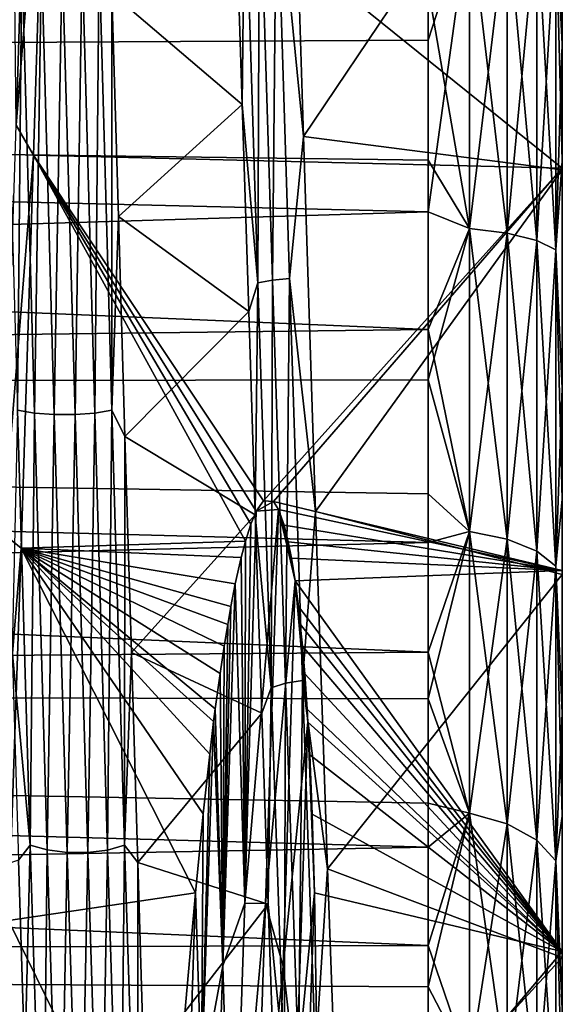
# Model space of a CAD drawing. Header units: metres. Extents: x -95 to 103, y -12 to 12.
# Tile 502 of 520: x 101 to 103, y -4.63 to -0.99. Entities that reach past the tile are written whole.
import ezdxf

# ---------------------------------------------------------------- set-up
doc = ezdxf.new("R2010")
doc.units = ezdxf.units.M
doc.layers.add('solid_P74500_01', color=7, linetype='CONTINUOUS')

msp = doc.modelspace()

# ---------------------------------------------------------------- linework, layer by layer
at = {"layer": 'solid_P74500_01'}
for points in [[(103, -4.433045, -8.192776), (103, 3.040247, -8.804617), (103, 4.456167, -8.180186)], [(103, 0.219798, -7.642032), (103, -4.433045, -8.192776), (103, 4.456167, -8.180186)], [(103, -4.456167, 8.180186), (103, -0.219798, 7.642032), (103, 4.433045, 8.192776)], [(103, -3.040247, 8.804617), (103, 4.433045, 8.192776), (103, 3.025528, 8.809835)], [(103, -3.040247, 8.804617), (103, -4.456167, 8.180186), (103, 4.433045, 8.192776)], [(103, -3.025528, -8.809835), (103, 1.544359, -9.186528), (103, 3.040247, -8.804617)], [(103, -4.433045, -8.192776), (103, -3.025528, -8.809835), (103, 3.040247, -8.804617)], [(103, -1.544359, 9.186528), (103, 3.025528, 8.809835), (103, 1.538099, 9.187442)], [(103, -1.544359, 9.186528), (103, -3.040247, 8.804617), (103, 3.025528, 8.809835)], [(103, -1.538099, -9.187442), (103, 0, -9.3155), (103, 1.544359, -9.186528)], [(103, -3.025528, -8.809835), (103, -1.538099, -9.187442), (103, 1.544359, -9.186528)], [(103, -1.544359, 9.186528), (103, 1.538099, 9.187442), (103, 0, 9.3155)], [(102.9758, -0.618683, -7.466388), (103, -1.07777, -7.568929), (103, 0.219798, -7.642032)], [(103, 0.219798, -7.642032), (103, -1.07777, -7.568929), (103, -4.433045, -8.192776)], [(100.966644, 0.168444, -9.350974), (101.0299, 0.167889, -9.32242), (100.981773, -1.379076, -9.222223)], [(100.981773, -1.379076, -9.222223), (101.0299, 0.167889, -9.32242), (101.09301, 0, -9.3155)], [(102.504364, -0.421212, -7.133249), (81, 0.021174, -6.957525), (81, -1.180329, -6.856872)], [(100.981773, -1.379076, -9.222223), (101.09301, 0, -9.3155), (101.046638, -1.489587, -9.195633)], [(101.046638, -1.489587, -9.195633), (101.09301, 0, -9.3155), (103, -1.538099, -9.187442)], [(101.09301, 0, -9.3155), (103, 0, -9.3155), (103, -1.538099, -9.187442)], [(101.944206, -0.405102, 9.309543), (102.044174, -1.420862, 9.206503), (102, 0.000001, 9.3155)], [(102.044174, -1.420862, 9.206503), (103, 0, 9.3155), (102, 0.000001, 9.3155)], [(102.504364, -0.870361, 7.092471), (81, -1.222882, 6.849323), (81, -0.021174, 6.957525)], [(102.044174, -1.420862, 9.206503), (103, -1.544359, 9.186528), (103, 0, 9.3155)], [(103, -0.219798, 7.642032), (103, -1.510144, 7.494737), (102.9758, -0.618683, 7.466388)], [(103, -5.749772, 7.329129), (103, -1.510144, 7.494737), (103, -0.219798, 7.642032)], [(103, -4.456167, 8.180186), (103, -5.749772, 7.329129), (103, -0.219798, 7.642032)], [(102.504364, -0.421212, -7.133249), (81, -1.180329, -6.856872), (102.504364, -1.064471, -7.065944)], [(101.827545, -0.408289, 9.382275), (101.792442, -0.528234, 9.432974), (101.81691, -1.301823, 9.357559)], [(101.875664, -1.961192, 9.187761), (101.827545, -0.408289, 9.382275), (101.81691, -1.301823, 9.357559)], [(101.880951, -0.406385, 9.338057), (101.827545, -0.408289, 9.382275), (101.875664, -1.961192, 9.187761)], [(101.929077, -1.95197, 9.144456), (101.880951, -0.406385, 9.338057), (101.875664, -1.961192, 9.187761)], [(101.929077, -1.95197, 9.144456), (101.944206, -0.405102, 9.309543), (101.880951, -0.406385, 9.338057)], [(101.929077, -1.95197, 9.144456), (101.992325, -1.945968, 9.116541), (101.944206, -0.405102, 9.309543)], [(101.944206, -0.405102, 9.309543), (101.992325, -1.945968, 9.116541), (102.044174, -1.420862, 9.206503)], [(102.657379, -0.592182, -7.146577), (102.504364, -0.421212, -7.133249), (102.504364, -1.064471, -7.065944)], [(101.335892, -0.891195, 10.302664), (101.81691, -1.301823, 9.357559), (101.792442, -0.528234, 9.432974)], [(102.657379, -1.760394, 6.951637), (102.504364, -0.870361, 7.092471), (102.657379, -0.592182, 7.146577)], [(102.657379, -0.592182, -7.146577), (102.504364, -1.064471, -7.065944), (102.504364, -1.69901, -6.940752)], [(102.657379, -1.760394, -6.951637), (102.657379, -0.592182, -7.146577), (102.504364, -1.69901, -6.940752)], [(102.657379, -0.592182, 7.146577), (102.795753, -0.598081, 7.21777), (102.795753, -1.77793, 7.020888)], [(102.657379, -1.760394, 6.951637), (102.657379, -0.592182, 7.146577), (102.795753, -1.77793, 7.020888)], [(102.795753, -0.598081, -7.21777), (102.657379, -0.592182, -7.146577), (102.657379, -1.760394, -6.951637)], [(102.795753, -1.77793, -7.020888), (102.795753, -0.598081, -7.21777), (102.657379, -1.760394, -6.951637)], [(102.795753, -0.598081, 7.21777), (102.905441, -0.60721, 7.327936), (102.905441, -1.805067, 7.128049)], [(102.795753, -1.77793, 7.020888), (102.795753, -0.598081, 7.21777), (102.905441, -1.805067, 7.128049)], [(102.905441, -0.60721, -7.327936), (102.795753, -0.598081, -7.21777), (102.795753, -1.77793, -7.020888)], [(102.905441, -1.805067, -7.128049), (102.905441, -0.60721, -7.327936), (102.795753, -1.77793, -7.020888)], [(102.905441, -0.60721, 7.327936), (102.9758, -0.618683, 7.466388), (102.9758, -1.839172, 7.262725)], [(102.905441, -1.805067, 7.128049), (102.905441, -0.60721, 7.327936), (102.9758, -1.839172, 7.262725)], [(102.905441, -1.805067, -7.128049), (102.9758, -0.618683, -7.466388), (102.905441, -0.60721, -7.327936)], [(102.905441, -1.805067, -7.128049), (102.9758, -1.839172, -7.262725), (102.9758, -0.618683, -7.466388)], [(103, -1.510144, 7.494737), (102.9758, -1.839172, 7.262725), (102.9758, -0.618683, 7.466388)], [(102.9758, -0.618683, -7.466388), (102.9758, -1.839172, -7.262725), (103, -1.07777, -7.568929)], [(101.002716, -0.76108, 10.414041), (100.939514, -0.757649, 10.369289), (100.986572, -2.432305, 10.11312)], [(101.049774, -2.442963, 10.156739), (101.002716, -0.76108, 10.414041), (100.986572, -2.432305, 10.11312)], [(101.075951, -0.762964, 10.438199), (101.002716, -0.76108, 10.414041), (101.049774, -2.442963, 10.156739)], [(101.123009, -2.448748, 10.180282), (101.075951, -0.762964, 10.438199), (101.049774, -2.442963, 10.156739)], [(101.152519, -0.763012, 10.438132), (101.075951, -0.762964, 10.438199), (101.123009, -2.448748, 10.180282)], [(101.199577, -2.448784, 10.180208), (101.152519, -0.763012, 10.438132), (101.123009, -2.448748, 10.180282)], [(101.225716, -0.761207, 10.413856), (101.152519, -0.763012, 10.438132), (101.199577, -2.448784, 10.180208)], [(101.272774, -2.443058, 10.156536), (101.225716, -0.761207, 10.413856), (101.199577, -2.448784, 10.180208)], [(101.288841, -0.757805, 10.369008), (101.225716, -0.761207, 10.413856), (101.272774, -2.443058, 10.156536)], [(101.335899, -2.432412, 10.112817), (101.288841, -0.757805, 10.369008), (101.272774, -2.443058, 10.156536)], [(101.335899, -2.432412, 10.112817), (101.335892, -0.891195, 10.302664), (101.288841, -0.757805, 10.369008)], [(102.504364, -0.870361, 7.092471), (102.504364, -1.508094, 6.98472), (81, -1.222882, 6.849323)], [(102.657379, -1.760394, 6.951637), (102.504364, -1.508094, 6.98472), (102.504364, -0.870361, 7.092471)], [(101.335892, -0.891195, 10.302664), (101.3601, -1.715716, 10.197854), (101.81691, -1.301823, 9.357559)], [(101.335899, -2.432412, 10.112817), (101.3601, -1.715716, 10.197854), (101.335892, -0.891195, 10.302664)], [(102.504364, -1.064471, -7.065944), (81, -1.180329, -6.856872), (102.504364, -1.69901, -6.940752)], [(102.9758, -1.839172, -7.262725), (103, -2.350504, -7.275324), (103, -1.07777, -7.568929)], [(103, -1.07777, -7.568929), (103, -5.721198, -7.351499), (103, -4.433045, -8.192776)], [(103, -1.07777, -7.568929), (103, -2.350504, -7.275324), (103, -5.721198, -7.351499)], [(102.504364, -1.69901, -6.940752), (81, -1.180329, -6.856872), (81, -2.351061, -6.548736)], [(102.504364, -2.133471, 6.819748), (81, -2.393903, 6.533173), (81, -1.222882, 6.849323)], [(102.504364, -1.508094, 6.98472), (102.504364, -2.133471, 6.819748), (81, -1.222882, 6.849323)], [(101.3601, -1.715716, 10.197854), (101.8414, -2.067253, 9.219741), (101.81691, -1.301823, 9.357559)], [(101.875664, -1.961192, 9.187761), (101.81691, -1.301823, 9.357559), (101.8414, -2.067253, 9.219741)], [(100.933655, -2.888072, -8.861137), (100.981773, -1.379076, -9.222223), (101.046638, -1.489587, -9.195633)], [(101.992325, -1.945968, 9.116541), (102.088364, -2.807292, 8.882435), (102.044174, -1.420862, 9.206503)], [(102.044174, -1.420862, 9.206503), (102.088364, -2.807292, 8.882435), (103, -1.544359, 9.186528)], [(100.933655, -2.888072, -8.861137), (101.046638, -1.489587, -9.195633), (101.000275, -2.942031, -8.838721)], [(101.000275, -2.942031, -8.838721), (101.046638, -1.489587, -9.195633), (101.8293, -2.916058, -8.847324)], [(101.046638, -1.489587, -9.195633), (103, -1.538099, -9.187442), (101.896294, -2.767581, -8.894888)], [(101.046638, -1.489587, -9.195633), (101.849083, -2.853647, -8.867651), (101.8293, -2.916058, -8.847324)], [(101.046638, -1.489587, -9.195633), (101.869148, -2.80585, -8.882891), (101.849083, -2.853647, -8.867651)], [(101.046638, -1.489587, -9.195633), (101.896294, -2.767581, -8.894888), (101.869148, -2.80585, -8.882891)], [(102.657379, -1.760394, 6.951637), (102.504364, -2.133471, 6.819748), (102.504364, -1.508094, 6.98472)], [(103, -1.510144, 7.494737), (103, -2.761618, 7.129446), (102.9758, -1.839172, 7.262725)], [(103, -5.749772, 7.329129), (103, -2.761618, 7.129446), (103, -1.510144, 7.494737)], [(101.932541, -2.770471, -8.893989), (101.896294, -2.767581, -8.894888), (103, -1.538099, -9.187442)], [(101.932541, -2.770471, -8.893989), (103, -1.538099, -9.187442), (103, -3.025528, -8.809835)], [(102.088364, -2.807292, 8.882435), (103, -3.040247, 8.804617), (103, -1.544359, 9.186528)], [(102.504364, -1.69901, -6.940752), (81, -2.351061, -6.548736), (102.504364, -2.31963, -6.758697)], [(102.657379, -1.760394, -6.951637), (102.504364, -1.69901, -6.940752), (102.504364, -2.31963, -6.758697)], [(101.335899, -2.432412, 10.112817), (101.384285, -2.529923, 10.027849), (101.3601, -1.715716, 10.197854)], [(101.3601, -1.715716, 10.197854), (101.384285, -2.529923, 10.027849), (101.8414, -2.067253, 9.219741)], [(102.657379, -2.880586, 6.567074), (102.504364, -2.133471, 6.819748), (102.657379, -1.760394, 6.951637)], [(102.657379, -2.880586, -6.567074), (102.657379, -1.760394, -6.951637), (102.504364, -2.31963, -6.758697)], [(102.657379, -1.760394, 6.951637), (102.795753, -1.77793, 7.020888), (102.795753, -2.909282, 6.632494)], [(102.657379, -2.880586, 6.567074), (102.657379, -1.760394, 6.951637), (102.795753, -2.909282, 6.632494)], [(102.795753, -1.77793, -7.020888), (102.657379, -1.760394, -6.951637), (102.657379, -2.880586, -6.567074)], [(102.795753, -2.909282, -6.632494), (102.795753, -1.77793, -7.020888), (102.657379, -2.880586, -6.567074)], [(102.795753, -1.77793, 7.020888), (102.905441, -1.805067, 7.128049), (102.905441, -2.953686, 6.733727)], [(102.795753, -2.909282, 6.632494), (102.795753, -1.77793, 7.020888), (102.905441, -2.953686, 6.733727)], [(102.905441, -1.805067, -7.128049), (102.795753, -1.77793, -7.020888), (102.795753, -2.909282, -6.632494)], [(102.905441, -2.953686, -6.733727), (102.905441, -1.805067, -7.128049), (102.795753, -2.909282, -6.632494)], [(102.905441, -1.805067, 7.128049), (102.9758, -1.839172, 7.262725), (102.9758, -3.009493, 6.860953)], [(102.905441, -2.953686, 6.733727), (102.905441, -1.805067, 7.128049), (102.9758, -3.009493, 6.860953)], [(102.905441, -2.953686, -6.733727), (102.9758, -1.839172, -7.262725), (102.905441, -1.805067, -7.128049)], [(102.905441, -2.953686, -6.733727), (102.9758, -3.009493, -6.860953), (102.9758, -1.839172, -7.262725)], [(103, -2.761618, 7.129446), (102.9758, -3.009493, 6.860953), (102.9758, -1.839172, 7.262725)], [(102.9758, -1.839172, -7.262725), (102.9758, -3.009493, -6.860953), (103, -2.350504, -7.275324)], [(101.875664, -1.961192, 9.187761), (101.8414, -2.067253, 9.219741), (101.865662, -2.819389, 9.019798)], [(101.923782, -3.458251, 8.739068), (101.875664, -1.961192, 9.187761), (101.865662, -2.819389, 9.019798)], [(101.929077, -1.95197, 9.144456), (101.875664, -1.961192, 9.187761), (101.923782, -3.458251, 8.739068)], [(101.977196, -3.441973, 8.697874), (101.929077, -1.95197, 9.144456), (101.923782, -3.458251, 8.739068)], [(101.977196, -3.441973, 8.697874), (101.992325, -1.945968, 9.116541), (101.929077, -1.95197, 9.144456)], [(101.977196, -3.441973, 8.697874), (102.040443, -3.431423, 8.671329), (101.992325, -1.945968, 9.116541)], [(101.992325, -1.945968, 9.116541), (102.040443, -3.431423, 8.671329), (102.088364, -2.807292, 8.882435)], [(101.384285, -2.529923, 10.027849), (101.865662, -2.819389, 9.019798), (101.8414, -2.067253, 9.219741)], [(102.504364, -2.133471, 6.819748), (102.504364, -2.74137, 6.598906), (81, -2.393903, 6.533173)], [(102.657379, -2.880586, 6.567074), (102.504364, -2.74137, 6.598906), (102.504364, -2.133471, 6.819748)], [(102.504364, -2.31963, -6.758697), (81, -2.351061, -6.548736), (102.504364, -2.921246, -6.521272)], [(102.657379, -2.880586, -6.567074), (102.504364, -2.31963, -6.758697), (102.504364, -2.921246, -6.521272)], [(102.504364, -2.921246, -6.521272), (81, -2.351061, -6.548736), (81, -3.450535, -6.041576)], [(102.9758, -3.009493, -6.860953), (103, -3.552824, -6.769276), (103, -2.350504, -7.275324)], [(103, -2.350504, -7.275324), (103, -3.552824, -6.769276), (103, -5.721198, -7.351499)], [(102.504364, -3.326811, 6.324002), (81, -3.490348, 6.018475), (81, -2.393903, 6.533173)], [(102.504364, -2.74137, 6.598906), (102.504364, -3.326811, 6.324002), (81, -2.393903, 6.533173)], [(101.033638, -4.040571, 9.587973), (100.986572, -2.432305, 10.11312), (100.967018, -3.320652, 9.796191)], [(101.049774, -2.442963, 10.156739), (100.986572, -2.432305, 10.11312), (101.033638, -4.040571, 9.587973)], [(101.335899, -2.432412, 10.112817), (101.272774, -2.443058, 10.156536), (101.319832, -4.058226, 9.629082)], [(101.382957, -4.040627, 9.587656), (101.335899, -2.432412, 10.112817), (101.319832, -4.058226, 9.629082)], [(101.382957, -4.040627, 9.587656), (101.384285, -2.529923, 10.027849), (101.335899, -2.432412, 10.112817)], [(101.09684, -4.058166, 9.629299), (101.049774, -2.442963, 10.156739), (101.033638, -4.040571, 9.587973)], [(101.123009, -2.448748, 10.180282), (101.049774, -2.442963, 10.156739), (101.09684, -4.058166, 9.629299)], [(101.170074, -4.067694, 9.651598), (101.123009, -2.448748, 10.180282), (101.09684, -4.058166, 9.629299)], [(101.199577, -2.448784, 10.180208), (101.123009, -2.448748, 10.180282), (101.170074, -4.067694, 9.651598)], [(101.246635, -4.067717, 9.651519), (101.199577, -2.448784, 10.180208), (101.170074, -4.067694, 9.651598)], [(101.272774, -2.443058, 10.156536), (101.199577, -2.448784, 10.180208), (101.246635, -4.067717, 9.651519)], [(101.319832, -4.058226, 9.629082), (101.272774, -2.443058, 10.156536), (101.246635, -4.067717, 9.651519)], [(101.382957, -4.040627, 9.587656), (101.407867, -3.327863, 9.793737), (101.384285, -2.529923, 10.027849)], [(101.384285, -2.529923, 10.027849), (101.407867, -3.327863, 9.793737), (101.865662, -2.819389, 9.019798)], [(102.657379, -2.880586, 6.567074), (102.504364, -3.326811, 6.324002), (102.504364, -2.74137, 6.598906)], [(103, -2.761618, 7.129446), (103, -3.932675, 6.556085), (102.9758, -3.009493, 6.860953)], [(103, -6.874834, 6.285978), (103, -3.932675, 6.556085), (103, -2.761618, 7.129446)], [(103, -5.749772, 7.329129), (103, -6.874834, 6.285978), (103, -2.761618, 7.129446)], [(101.826981, -4.254757, -8.426092), (101.869148, -2.80585, -8.882891), (101.951073, -2.799071, -8.885029)], [(101.903481, -4.255673, -8.425651), (101.826981, -4.254757, -8.426092), (101.951073, -2.799071, -8.885029)], [(101.932541, -2.770471, -8.893989), (101.869148, -2.80585, -8.882891), (101.896294, -2.767581, -8.894888)], [(101.951073, -2.799071, -8.885029), (101.869148, -2.80585, -8.882891), (101.932541, -2.770471, -8.893989)], [(101.903481, -4.255673, -8.425651), (101.951073, -2.799071, -8.885029), (102.012604, -3.062849, -8.797585)], [(101.951073, -2.799071, -8.885029), (101.932541, -2.770471, -8.893989), (103, -3.025528, -8.809835)], [(101.972183, -2.857219, -8.866501), (101.951073, -2.799071, -8.885029), (103, -3.025528, -8.809835)], [(101.987572, -2.919086, -8.846326), (101.951073, -2.799071, -8.885029), (101.972183, -2.857219, -8.866501)], [(101.999428, -2.979847, -8.826044), (101.951073, -2.799071, -8.885029), (101.987572, -2.919086, -8.846326)], [(102.012604, -3.062849, -8.797585), (101.951073, -2.799071, -8.885029), (101.999428, -2.979847, -8.826044)], [(101.407867, -3.327863, 9.793737), (101.889816, -3.552442, 8.7574), (101.865662, -2.819389, 9.019798)], [(101.826981, -4.254757, -8.426092), (101.849083, -2.853647, -8.867651), (101.869148, -2.80585, -8.882891)], [(101.923782, -3.458251, 8.739068), (101.865662, -2.819389, 9.019798), (101.889816, -3.552442, 8.7574)], [(102.040443, -3.431423, 8.671329), (102.132553, -4.127477, 8.351196), (102.088364, -2.807292, 8.882435)], [(102.088364, -2.807292, 8.882435), (102.132553, -4.127477, 8.351196), (103, -3.040247, 8.804617)], [(101.826981, -4.254757, -8.426092), (101.8293, -2.916058, -8.847324), (101.849083, -2.853647, -8.867651)], [(101.987572, -2.919086, -8.846326), (101.972183, -2.857219, -8.866501), (103, -3.025528, -8.809835)], [(100.885529, -4.31913, -8.256916), (100.933655, -2.888072, -8.861137), (101.000275, -2.942031, -8.838721)], [(102.657379, -3.922204, 6.003379), (102.504364, -3.326811, 6.324002), (102.657379, -2.880586, 6.567074)], [(102.657379, -2.880586, -6.567074), (102.504364, -2.921246, -6.521272), (102.504364, -3.49893, -6.230422)], [(102.657379, -3.922204, -6.003379), (102.657379, -2.880586, -6.567074), (102.504364, -3.49893, -6.230422)], [(102.657379, -2.880586, 6.567074), (102.795753, -2.909282, 6.632494), (102.795753, -3.961276, 6.063184)], [(102.657379, -3.922204, 6.003379), (102.657379, -2.880586, 6.567074), (102.795753, -3.961276, 6.063184)], [(102.795753, -2.909282, -6.632494), (102.657379, -2.880586, -6.567074), (102.657379, -3.922204, -6.003379)], [(102.795753, -3.961276, -6.063184), (102.795753, -2.909282, -6.632494), (102.657379, -3.922204, -6.003379)], [(102.795753, -2.909282, 6.632494), (102.905441, -2.953686, 6.733727), (102.905441, -4.021737, 6.155727)], [(102.795753, -3.961276, 6.063184), (102.795753, -2.909282, 6.632494), (102.905441, -4.021737, 6.155727)], [(102.905441, -2.953686, -6.733727), (102.795753, -2.909282, -6.632494), (102.795753, -3.961276, -6.063184)], [(102.504364, -2.921246, -6.521272), (81, -3.450535, -6.041576), (102.504364, -3.49893, -6.230422)], [(100.885529, -4.31913, -8.256916), (101.000275, -2.942031, -8.838721), (100.953918, -4.318771, -8.253894)], [(100.953918, -4.318771, -8.253894), (101.000275, -2.942031, -8.838721), (101.644218, -4.216002, -8.306856)], [(101.000275, -2.942031, -8.838721), (101.8293, -2.916058, -8.847324), (101.8134, -2.976435, -8.827195)], [(101.000275, -2.942031, -8.838721), (101.673439, -3.924346, -8.448553), (101.644218, -4.216002, -8.306856)], [(101.000275, -2.942031, -8.838721), (101.697311, -3.704117, -8.5474), (101.673439, -3.924346, -8.448553)], [(101.000275, -2.942031, -8.838721), (101.711884, -3.583061, -8.598849), (101.697311, -3.704117, -8.5474)], [(101.000275, -2.942031, -8.838721), (101.717888, -3.535887, -8.618355), (101.711884, -3.583061, -8.598849)], [(101.000275, -2.942031, -8.838721), (101.735565, -3.405952, -8.670527), (101.717888, -3.535887, -8.618355)], [(101.000275, -2.942031, -8.838721), (101.75071, -3.304636, -8.709645), (101.735565, -3.405952, -8.670527)], [(101.000275, -2.942031, -8.838721), (101.763657, -3.225004, -8.739445), (101.75071, -3.304636, -8.709645)], [(101.000275, -2.942031, -8.838721), (101.775459, -3.157926, -8.763906), (101.763657, -3.225004, -8.739445)], [(101.000275, -2.942031, -8.838721), (101.791702, -3.07382, -8.793757), (101.775459, -3.157926, -8.763906)], [(101.000275, -2.942031, -8.838721), (101.8134, -2.976435, -8.827195), (101.791702, -3.07382, -8.793757)], [(101.826981, -4.254757, -8.426092), (101.8134, -2.976435, -8.827195), (101.8293, -2.916058, -8.847324)], [(101.999428, -2.979847, -8.826044), (101.987572, -2.919086, -8.846326), (103, -3.025528, -8.809835)], [(101.826981, -4.254757, -8.426092), (101.791702, -3.07382, -8.793757), (101.8134, -2.976435, -8.827195)], [(102.012604, -3.062849, -8.797585), (101.999428, -2.979847, -8.826044), (103, -3.025528, -8.809835)], [(102.905441, -4.021737, -6.155727), (102.905441, -2.953686, -6.733727), (102.795753, -3.961276, -6.063184)], [(102.905441, -2.953686, 6.733727), (102.9758, -3.009493, 6.860953), (102.9758, -4.097723, 6.272032)], [(102.905441, -4.021737, 6.155727), (102.905441, -2.953686, 6.733727), (102.9758, -4.097723, 6.272032)], [(102.905441, -4.021737, -6.155727), (102.9758, -3.009493, -6.860953), (102.905441, -2.953686, -6.733727)], [(102.905441, -4.021737, -6.155727), (102.9758, -4.097723, -6.272032), (102.9758, -3.009493, -6.860953)], [(103, -3.932675, 6.556085), (102.9758, -4.097723, 6.272032), (102.9758, -3.009493, 6.860953)], [(102.9758, -3.009493, -6.860953), (102.9758, -4.097723, -6.272032), (103, -3.552824, -6.769276)], [(102.012604, -3.062849, -8.797585), (103, -3.025528, -8.809835), (103, -4.433045, -8.192776)], [(102.132553, -4.127477, 8.351196), (103, -4.456167, 8.180186), (103, -3.040247, 8.804617)], [(101.745773, -4.485864, -8.301845), (101.775459, -3.157926, -8.763906), (101.791702, -3.07382, -8.793757)], [(101.826981, -4.254757, -8.426092), (101.745773, -4.485864, -8.301845), (101.791702, -3.07382, -8.793757)], [(101.96862, -4.487177, -8.301077), (101.903481, -4.255673, -8.425651), (102.012604, -3.062849, -8.797585)], [(101.96862, -4.487177, -8.301077), (102.012604, -3.062849, -8.797585), (102.060371, -3.586106, -8.59758)], [(102.024948, -3.158531, -8.763688), (102.012604, -3.062849, -8.797585), (103, -4.433045, -8.192776)], [(102.032104, -3.223661, -8.73994), (102.012604, -3.062849, -8.797585), (102.024948, -3.158531, -8.763688)], [(102.039917, -3.304556, -8.709676), (102.012604, -3.062849, -8.797585), (102.032104, -3.223661, -8.73994)], [(102.048424, -3.406994, -8.670117), (102.012604, -3.062849, -8.797585), (102.039917, -3.304556, -8.709676)], [(102.057472, -3.537791, -8.617574), (102.012604, -3.062849, -8.797585), (102.048424, -3.406994, -8.670117)], [(102.060371, -3.586106, -8.59758), (102.012604, -3.062849, -8.797585), (102.057472, -3.537791, -8.617574)], [(101.745773, -4.485864, -8.301845), (101.763657, -3.225004, -8.739445), (101.775459, -3.157926, -8.763906)], [(102.032104, -3.223661, -8.73994), (102.024948, -3.158531, -8.763688), (103, -4.433045, -8.192776)], [(101.745773, -4.485864, -8.301845), (101.75071, -3.304636, -8.709645), (101.763657, -3.225004, -8.739445)], [(102.039917, -3.304556, -8.709676), (102.032104, -3.223661, -8.73994), (103, -4.433045, -8.192776)], [(101.745773, -4.485864, -8.301845), (101.735565, -3.405952, -8.670527), (101.75071, -3.304636, -8.709645)], [(102.048424, -3.406994, -8.670117), (102.039917, -3.304556, -8.709676), (103, -4.433045, -8.192776)], [(102.504364, -3.326811, 6.324002), (102.504364, -3.884996, 5.997289), (81, -3.490348, 6.018475)], [(101.033638, -4.040571, 9.587973), (100.967018, -3.320652, 9.796191), (100.990211, -4.096089, 9.498382)], [(101.382957, -4.040627, 9.587656), (101.431152, -4.104436, 9.494781), (101.407867, -3.327863, 9.793737)], [(101.407867, -3.327863, 9.793737), (101.431152, -4.104436, 9.494781), (101.889816, -3.552442, 8.7574)], [(102.657379, -3.922204, 6.003379), (102.504364, -3.884996, 5.997289), (102.504364, -3.326811, 6.324002)], [(101.745773, -4.485864, -8.301845), (101.717888, -3.535887, -8.618355), (101.735565, -3.405952, -8.670527)], [(102.057472, -3.537791, -8.617574), (102.048424, -3.406994, -8.670117), (103, -4.433045, -8.192776)], [(102.504364, -4.047949, -5.888529), (81, -3.450535, -6.041576), (81, -4.443614, -5.353961)], [(102.504364, -3.49893, -6.230422), (81, -3.450535, -6.041576), (102.504364, -4.047949, -5.888529)], [(101.977196, -3.441973, 8.697874), (101.923782, -3.458251, 8.739068), (101.971909, -4.856869, 8.04168)], [(102.025314, -4.833999, 8.003769), (101.977196, -3.441973, 8.697874), (101.971909, -4.856869, 8.04168)], [(102.025314, -4.833999, 8.003769), (102.040443, -3.431423, 8.671329), (101.977196, -3.441973, 8.697874)], [(102.025314, -4.833999, 8.003769), (102.08857, -4.819201, 7.97935), (102.040443, -3.431423, 8.671329)], [(102.040443, -3.431423, 8.671329), (102.08857, -4.819201, 7.97935), (102.132553, -4.127477, 8.351196)], [(102.504364, -4.411354, 5.621443), (81, -4.47598, 5.327133), (81, -3.490348, 6.018475)], [(102.504364, -3.884996, 5.997289), (102.504364, -4.411354, 5.621443), (81, -3.490348, 6.018475)], [(101.923782, -3.458251, 8.739068), (101.889816, -3.552442, 8.7574), (101.91346, -4.258633, 8.435186)], [(101.971909, -4.856869, 8.04168), (101.923782, -3.458251, 8.739068), (101.91346, -4.258633, 8.435186)], [(102.657379, -3.922204, -6.003379), (102.504364, -3.49893, -6.230422), (102.504364, -4.047949, -5.888529)], [(101.431152, -4.104436, 9.494781), (101.91346, -4.258633, 8.435186), (101.889816, -3.552442, 8.7574)], [(101.745773, -4.485864, -8.301845), (101.711884, -3.583061, -8.598849), (101.717888, -3.535887, -8.618355)], [(102.060371, -3.586106, -8.59758), (102.057472, -3.537791, -8.617574), (103, -4.433045, -8.192776)], [(102.9758, -4.097723, -6.272032), (103, -4.646253, -6.071822), (103, -3.552824, -6.769276)], [(103, -3.552824, -6.769276), (103, -6.84571, -6.317889), (103, -5.721198, -7.351499)], [(103, -3.552824, -6.769276), (103, -4.646253, -6.071822), (103, -6.84571, -6.317889)], [(101.667488, -4.912443, -8.051293), (101.697311, -3.704117, -8.5474), (101.711884, -3.583061, -8.598849)], [(101.745773, -4.485864, -8.301845), (101.667488, -4.912443, -8.051293), (101.711884, -3.583061, -8.598849)], [(102.016586, -4.914959, -8.049729), (101.96862, -4.487177, -8.301077), (102.060371, -3.586106, -8.59758)], [(102.016586, -4.914959, -8.049729), (102.060371, -3.586106, -8.59758), (102.084625, -4.215959, -8.306879)], [(102.066734, -3.706407, -8.546408), (102.060371, -3.586106, -8.59758), (103, -4.433045, -8.192776)], [(102.075607, -3.926173, -8.447704), (102.060371, -3.586106, -8.59758), (102.066734, -3.706407, -8.546408)], [(102.084625, -4.215959, -8.306879), (102.060371, -3.586106, -8.59758), (102.075607, -3.926173, -8.447704)], [(101.667488, -4.912443, -8.051293), (101.673439, -3.924346, -8.448553), (101.697311, -3.704117, -8.5474)], [(102.075607, -3.926173, -8.447704), (102.066734, -3.706407, -8.546408), (103, -4.433045, -8.192776)], [(102.657379, -3.922204, 6.003379), (102.504364, -4.411354, 5.621443), (102.504364, -3.884996, 5.997289)], [(101.667488, -4.912443, -8.051293), (101.644218, -4.216002, -8.306856), (101.673439, -3.924346, -8.448553)], [(102.084625, -4.215959, -8.306879), (102.075607, -3.926173, -8.447704), (103, -4.433045, -8.192776)], [(102.657379, -4.856833, 5.275928), (102.504364, -4.411354, 5.621443), (102.657379, -3.922204, 6.003379)], [(102.657379, -3.922204, -6.003379), (102.504364, -4.047949, -5.888529), (102.504364, -4.563806, -5.498394)], [(102.657379, -4.856833, -5.275928), (102.657379, -3.922204, -6.003379), (102.504364, -4.563806, -5.498394)], [(102.657379, -3.922204, 6.003379), (102.795753, -3.961276, 6.063184), (102.795753, -4.905216, 5.328485)], [(102.657379, -4.856833, 5.275928), (102.657379, -3.922204, 6.003379), (102.795753, -4.905216, 5.328485)], [(102.795753, -3.961276, -6.063184), (102.657379, -3.922204, -6.003379), (102.657379, -4.856833, -5.275928)], [(102.795753, -4.905216, -5.328485), (102.795753, -3.961276, -6.063184), (102.657379, -4.856833, -5.275928)], [(102.795753, -3.961276, 6.063184), (102.905441, -4.021737, 6.155727), (102.905441, -4.980085, 5.409815)], [(102.795753, -4.905216, 5.328485), (102.795753, -3.961276, 6.063184), (102.905441, -4.980085, 5.409815)], [(102.905441, -4.021737, -6.155727), (102.795753, -3.961276, -6.063184), (102.795753, -4.905216, -5.328485)], [(103, -3.932675, 6.556085), (103, -4.987411, 5.79466), (102.9758, -4.097723, 6.272032)], [(103, -6.874834, 6.285978), (103, -4.987411, 5.79466), (103, -3.932675, 6.556085)], [(102.905441, -4.980085, -5.409815), (102.905441, -4.021737, -6.155727), (102.795753, -4.905216, -5.328485)], [(102.905441, -4.021737, 6.155727), (102.9758, -4.097723, 6.272032), (102.9758, -5.074178, 5.512027)], [(102.905441, -4.980085, 5.409815), (102.905441, -4.021737, 6.155727), (102.9758, -5.074178, 5.512027)], [(102.905441, -4.980085, -5.409815), (102.9758, -4.097723, -6.272032), (102.905441, -4.021737, -6.155727)], [(102.504364, -4.047949, -5.888529), (81, -4.443614, -5.353961), (102.504364, -4.563806, -5.498394)], [(101.033638, -4.040571, 9.587973), (100.990211, -4.096089, 9.498382), (101.013725, -4.844246, 9.137826)], [(101.080696, -5.539236, 8.801779), (101.033638, -4.040571, 9.587973), (101.013725, -4.844246, 9.137826)], [(101.09684, -4.058166, 9.629299), (101.033638, -4.040571, 9.587973), (101.080696, -5.539236, 8.801779)], [(101.143898, -5.563291, 8.839685), (101.09684, -4.058166, 9.629299), (101.080696, -5.539236, 8.801779)], [(101.170074, -4.067694, 9.651598), (101.09684, -4.058166, 9.629299), (101.143898, -5.563291, 8.839685)], [(101.217133, -5.576303, 8.860134), (101.170074, -4.067694, 9.651598), (101.143898, -5.563291, 8.839685)], [(101.246635, -4.067717, 9.651519), (101.170074, -4.067694, 9.651598), (101.217133, -5.576303, 8.860134)], [(101.293694, -5.576313, 8.860052), (101.246635, -4.067717, 9.651519), (101.217133, -5.576303, 8.860134)], [(101.319832, -4.058226, 9.629082), (101.246635, -4.067717, 9.651519), (101.293694, -5.576313, 8.860052)], [(101.36689, -5.563314, 8.839461), (101.319832, -4.058226, 9.629082), (101.293694, -5.576313, 8.860052)], [(101.382957, -4.040627, 9.587656), (101.319832, -4.058226, 9.629082), (101.36689, -5.563314, 8.839461)], [(101.430023, -5.539241, 8.801456), (101.382957, -4.040627, 9.587656), (101.36689, -5.563314, 8.839461)], [(101.430023, -5.539241, 8.801456), (101.431152, -4.104436, 9.494781), (101.382957, -4.040627, 9.587656)], [(101.013725, -4.844246, 9.137826), (100.990211, -4.096089, 9.498382), (100.542229, -4.248977, 8.440065)], [(101.430023, -5.539241, 8.801456), (101.454063, -4.8524, 9.133509), (101.431152, -4.104436, 9.494781)], [(101.431152, -4.104436, 9.494781), (101.454063, -4.8524, 9.133509), (101.91346, -4.258633, 8.435186)], [(102.905441, -4.980085, -5.409815), (102.9758, -5.074178, -5.512027), (102.9758, -4.097723, -6.272032)], [(103, -4.987411, 5.79466), (102.9758, -5.074178, 5.512027), (102.9758, -4.097723, 6.272032)], [(102.9758, -4.097723, -6.272032), (102.9758, -5.074178, -5.512027), (103, -4.646253, -6.071822)], [(102.08857, -4.819201, 7.97935), (102.176735, -5.351511, 7.62495), (102.132553, -4.127477, 8.351196)], [(102.132553, -4.127477, 8.351196), (102.176735, -5.351511, 7.62495), (103, -4.456167, 8.180186)], [(100.953918, -4.318771, -8.253894), (101.644218, -4.216002, -8.306856), (101.532059, -5.495843, -7.521585)], [(101.599976, -5.584935, -7.61405), (101.532059, -5.495843, -7.521585), (101.644218, -4.216002, -8.306856)], [(101.667488, -4.912443, -8.051293), (101.599976, -5.584935, -7.61405), (101.644218, -4.216002, -8.306856)], [(102.016586, -4.914959, -8.049729), (102.084625, -4.215959, -8.306879), (102.036644, -5.585997, -7.615335)], [(102.036644, -5.585997, -7.615335), (102.084625, -4.215959, -8.306879), (102.103561, -5.491374, -7.524849)], [(102.103561, -5.491374, -7.524849), (102.084625, -4.215959, -8.306879), (103, -4.433045, -8.192776)], [(101.013725, -4.844246, 9.137826), (100.542229, -4.248977, 8.440065), (100.566895, -4.927176, 8.061995)], [(101.454063, -4.8524, 9.133509), (101.936165, -4.933082, 8.058379), (101.91346, -4.258633, 8.435186)], [(101.826981, -4.254757, -8.426092), (101.780159, -5.636065, -7.728006), (101.745773, -4.485864, -8.301845)], [(101.903481, -4.255673, -8.425651), (101.780159, -5.636065, -7.728006), (101.826981, -4.254757, -8.426092)], [(101.903481, -4.255673, -8.425651), (101.856659, -5.636801, -7.727484), (101.780159, -5.636065, -7.728006)], [(101.96862, -4.487177, -8.301077), (101.856659, -5.636801, -7.727484), (101.903481, -4.255673, -8.425651)], [(101.971909, -4.856869, 8.04168), (101.91346, -4.258633, 8.435186), (101.936165, -4.933082, 8.058379)], [(100.907562, -5.583028, -7.4571), (100.953918, -4.318771, -8.253894), (101.532059, -5.495843, -7.521585)], [(102.504364, -4.411354, 5.621443), (102.504364, -4.901572, 5.199543), (81, -4.47598, 5.327133)], [(102.103561, -5.491374, -7.524849), (103, -4.433045, -8.192776), (103, -5.721198, -7.351499)], [(102.657379, -4.856833, 5.275928), (102.504364, -4.901572, 5.199543), (102.504364, -4.411354, 5.621443)], [(102.504364, -5.042274, -5.063215), (81, -4.443614, -5.353961), (81, -5.30519, -4.501647)], [(102.504364, -4.563806, -5.498394), (81, -4.443614, -5.353961), (102.504364, -5.042274, -5.063215)], [(102.504364, -5.351635, 4.735047), (81, -5.326975, 4.475948), (81, -4.47598, 5.327133)], [(102.504364, -4.901572, 5.199543), (102.504364, -5.351635, 4.735047), (81, -4.47598, 5.327133)], [(102.176735, -5.351511, 7.62495), (103, -5.749772, 7.329129), (103, -4.456167, 8.180186)], [(101.745773, -4.485864, -8.301845), (101.699951, -5.819299, -7.584817), (101.667488, -4.912443, -8.051293)], [(101.780159, -5.636065, -7.728006), (101.699951, -5.819299, -7.584817), (101.745773, -4.485864, -8.301845)], [(101.96862, -4.487177, -8.301077), (101.922806, -5.820329, -7.58395), (101.856659, -5.636801, -7.727484)], [(102.016586, -4.914959, -8.049729), (101.922806, -5.820329, -7.58395), (101.96862, -4.487177, -8.301077)], [(102.657379, -4.856833, -5.275928), (102.504364, -4.563806, -5.498394), (102.504364, -5.042274, -5.063215)]]:
    msp.add_3dface(points, dxfattribs=at)

doc.saveas('drawing.dxf')
